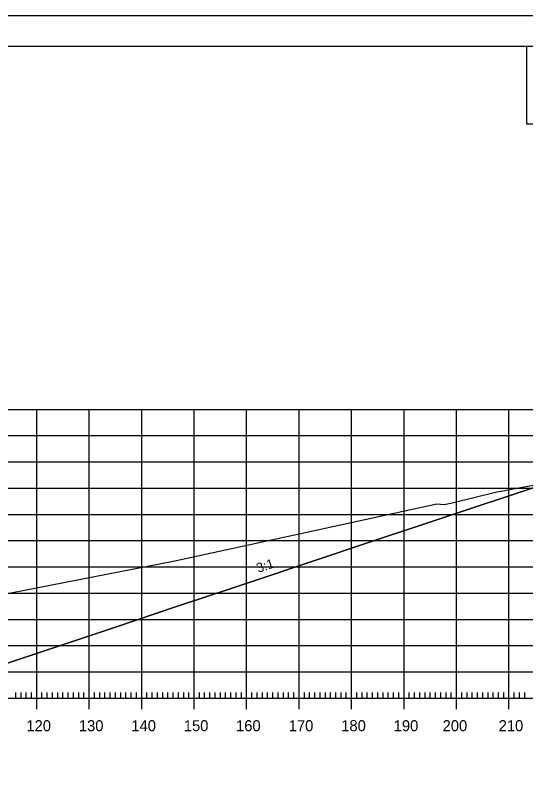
# Model space of a CAD drawing. Extents: x 1322838 to 1324533, y 339903 to 351025.
# Drawn here: x 1323751.5 to 1323848.7, y 344997.1 to 345144.2 of the extents above; entities that cross this region are included whole.
import ezdxf

# ---------------------------------------------------------------- set-up
doc = ezdxf.new("R2010")
doc.units = 0
for name, color, linetype in [('R_Axis', 7, 'Continuous'), ('R_Axis Annot', 7, 'Continuous'), ('R_Border', 7, 'Continuous'), ('R_Exist Surface', 7, 'Continuous'), ('R_Fin Surface', 7, 'Continuous'), ('R_Grid', 7, 'Continuous'), ('R_No Plot', 7, 'Continuous'), ('R_Xsect Slope', 7, 'Continuous')]:
    doc.layers.add(name, color=color, linetype=linetype)

msp = doc.modelspace()

# ---------------------------------------------------------------- linework, layer by layer
at = {"layer": 'R_Axis'}
for p, q in [((1323755.58, 345012.04), (1323755.58, 345016.24)), ((1323765.58, 345012.04), (1323765.58, 345016.24)), ((1323775.58, 345012.04), (1323775.58, 345016.24)), ((1323785.58, 345012.04), (1323785.58, 345016.24)), ((1323795.58, 345012.04), (1323795.58, 345016.24)), ((1323805.58, 345012.04), (1323805.58, 345016.24)), ((1323815.58, 345012.04), (1323815.58, 345016.24)), ((1323825.58, 345012.04), (1323825.58, 345016.24)), ((1323835.58, 345012.04), (1323835.58, 345016.24)), ((1323845.58, 345012.04), (1323845.58, 345016.24)), ((1323495.58, 345014.14), (1323915.58, 345014.14)), ((1323751.58, 345014.14), (1323751.58, 345015.19)), ((1323752.58, 345014.14), (1323752.58, 345015.19)), ((1323753.58, 345014.14), (1323753.58, 345015.19)), ((1323754.58, 345014.14), (1323754.58, 345015.19)), ((1323756.58, 345014.14), (1323756.58, 345015.19)), ((1323757.58, 345014.14), (1323757.58, 345015.19)), ((1323758.58, 345014.14), (1323758.58, 345015.19)), ((1323759.58, 345014.14), (1323759.58, 345015.19)), ((1323760.58, 345014.14), (1323760.58, 345015.19)), ((1323761.58, 345014.14), (1323761.58, 345015.19)), ((1323762.58, 345014.14), (1323762.58, 345015.19)), ((1323763.58, 345014.14), (1323763.58, 345015.19)), ((1323764.58, 345014.14), (1323764.58, 345015.19)), ((1323766.58, 345014.14), (1323766.58, 345015.19)), ((1323767.58, 345014.14), (1323767.58, 345015.19)), ((1323768.58, 345014.14), (1323768.58, 345015.19)), ((1323769.58, 345014.14), (1323769.58, 345015.19)), ((1323770.58, 345014.14), (1323770.58, 345015.19)), ((1323771.58, 345014.14), (1323771.58, 345015.19)), ((1323772.58, 345014.14), (1323772.58, 345015.19)), ((1323773.58, 345014.14), (1323773.58, 345015.19)), ((1323774.58, 345014.14), (1323774.58, 345015.19)), ((1323776.58, 345014.14), (1323776.58, 345015.19)), ((1323777.58, 345014.14), (1323777.58, 345015.19)), ((1323778.58, 345014.14), (1323778.58, 345015.19)), ((1323779.58, 345014.14), (1323779.58, 345015.19)), ((1323780.58, 345014.14), (1323780.58, 345015.19)), ((1323781.58, 345014.14), (1323781.58, 345015.19)), ((1323782.58, 345014.14), (1323782.58, 345015.19)), ((1323783.58, 345014.14), (1323783.58, 345015.19)), ((1323784.58, 345014.14), (1323784.58, 345015.19)), ((1323786.58, 345014.14), (1323786.58, 345015.19)), ((1323787.58, 345014.14), (1323787.58, 345015.19)), ((1323788.58, 345014.14), (1323788.58, 345015.19)), ((1323789.58, 345014.14), (1323789.58, 345015.19)), ((1323790.58, 345014.14), (1323790.58, 345015.19)), ((1323791.58, 345014.14), (1323791.58, 345015.19)), ((1323792.58, 345014.14), (1323792.58, 345015.19)), ((1323793.58, 345014.14), (1323793.58, 345015.19)), ((1323794.58, 345014.14), (1323794.58, 345015.19)), ((1323796.58, 345014.14), (1323796.58, 345015.19)), ((1323797.58, 345014.14), (1323797.58, 345015.19)), ((1323798.58, 345014.14), (1323798.58, 345015.19)), ((1323799.58, 345014.14), (1323799.58, 345015.19)), ((1323800.58, 345014.14), (1323800.58, 345015.19)), ((1323801.58, 345014.14), (1323801.58, 345015.19)), ((1323802.58, 345014.14), (1323802.58, 345015.19)), ((1323803.58, 345014.14), (1323803.58, 345015.19)), ((1323804.58, 345014.14), (1323804.58, 345015.19)), ((1323806.58, 345014.14), (1323806.58, 345015.19)), ((1323807.58, 345014.14), (1323807.58, 345015.19)), ((1323808.58, 345014.14), (1323808.58, 345015.19)), ((1323809.58, 345014.14), (1323809.58, 345015.19)), ((1323810.58, 345014.14), (1323810.58, 345015.19)), ((1323811.58, 345014.14), (1323811.58, 345015.19)), ((1323812.58, 345014.14), (1323812.58, 345015.19)), ((1323813.58, 345014.14), (1323813.58, 345015.19)), ((1323814.58, 345014.14), (1323814.58, 345015.19)), ((1323816.58, 345014.14), (1323816.58, 345015.19)), ((1323817.58, 345014.14), (1323817.58, 345015.19)), ((1323818.58, 345014.14), (1323818.58, 345015.19)), ((1323819.58, 345014.14), (1323819.58, 345015.19)), ((1323820.58, 345014.14), (1323820.58, 345015.19)), ((1323821.58, 345014.14), (1323821.58, 345015.19)), ((1323822.58, 345014.14), (1323822.58, 345015.19)), ((1323823.58, 345014.14), (1323823.58, 345015.19)), ((1323824.58, 345014.14), (1323824.58, 345015.19)), ((1323826.58, 345014.14), (1323826.58, 345015.19)), ((1323827.58, 345014.14), (1323827.58, 345015.19)), ((1323828.58, 345014.14), (1323828.58, 345015.19)), ((1323829.58, 345014.14), (1323829.58, 345015.19)), ((1323830.58, 345014.14), (1323830.58, 345015.19)), ((1323831.58, 345014.14), (1323831.58, 345015.19)), ((1323832.58, 345014.14), (1323832.58, 345015.19)), ((1323833.58, 345014.14), (1323833.58, 345015.19)), ((1323834.58, 345014.14), (1323834.58, 345015.19)), ((1323836.58, 345014.14), (1323836.58, 345015.19)), ((1323837.58, 345014.14), (1323837.58, 345015.19)), ((1323838.58, 345014.14), (1323838.58, 345015.19)), ((1323839.58, 345014.14), (1323839.58, 345015.19)), ((1323840.58, 345014.14), (1323840.58, 345015.19)), ((1323841.58, 345014.14), (1323841.58, 345015.19)), ((1323842.58, 345014.14), (1323842.58, 345015.19)), ((1323843.58, 345014.14), (1323843.58, 345015.19)), ((1323844.58, 345014.14), (1323844.58, 345015.19)), ((1323846.58, 345014.14), (1323846.58, 345015.19)), ((1323847.58, 345014.14), (1323847.58, 345015.19)), ((1323848.58, 345014.14), (1323848.58, 345015.19))]:
    msp.add_line(p, q, dxfattribs=at)
at = {"layer": 'R_Border'}
msp.add_line((1323468.58, 345138.33), (1323942.85, 345138.33), dxfattribs=at)
at = {"layer": 'R_Exist Surface'}
msp.add_lwpolyline([(1323726.8, 345029.53), (1323781.87, 345040.28), (1323808.51, 345046.05), (1323831.82, 345051.17), (1323833.23, 345051.02), (1323834.77, 345051.34), (1323843.24, 345053.41), (1323844.12, 345053.53), (1323852.24, 345055.11)], dxfattribs=at)
at = {"layer": 'R_Fin Surface'}
msp.add_lwpolyline([(1323742.37, 345018.27), (1323756.88, 345023.11), (1323770.56, 345027.67), (1323782.23, 345031.56), (1323793.01, 345035.16), (1323811.6, 345041.35), (1323815.95, 345042.8), (1323850.92, 345054.46), (1323852.37, 345054.94), (1323853.62, 345055.36)], dxfattribs=at)
at = {"layer": 'R_Grid'}
for p, q in [((1323495.58, 345069.14), (1323915.58, 345069.14)), ((1323755.58, 345014.14), (1323755.58, 345069.14)), ((1323765.58, 345014.14), (1323765.58, 345069.14)), ((1323775.58, 345014.14), (1323775.58, 345069.14)), ((1323785.58, 345014.14), (1323785.58, 345069.14)), ((1323795.58, 345014.14), (1323795.58, 345069.14)), ((1323805.58, 345014.14), (1323805.58, 345069.14)), ((1323815.58, 345014.14), (1323815.58, 345069.14)), ((1323825.58, 345014.14), (1323825.58, 345069.14)), ((1323835.58, 345014.14), (1323835.58, 345069.14)), ((1323845.58, 345014.14), (1323845.58, 345069.14)), ((1323495.58, 345064.14), (1323915.58, 345064.14)), ((1323495.58, 345059.14), (1323915.58, 345059.14)), ((1323495.58, 345054.14), (1323915.58, 345054.14)), ((1323495.58, 345049.14), (1323915.58, 345049.14)), ((1323495.58, 345044.14), (1323915.58, 345044.14)), ((1323495.58, 345039.14), (1323915.58, 345039.14)), ((1323495.58, 345034.14), (1323915.58, 345034.14)), ((1323495.58, 345029.14), (1323915.58, 345029.14)), ((1323495.58, 345024.14), (1323915.58, 345024.14)), ((1323495.58, 345019.14), (1323915.58, 345019.14)), ((1323495.58, 345014.14), (1323915.58, 345014.14))]:
    msp.add_line(p, q, dxfattribs=at)
at = {"layer": 'R_No Plot'}
msp.add_line((1323449.98, 345144.17), (1323949.98, 345144.17), dxfattribs=at)
for points in [[(1323449.97, 345144.17), (1323949.98, 345144.17), (1323949.98, 344824.16), (1323449.97, 344824.16)], [(1323819.46, 345138.33), (1323848.89, 345138.33), (1323848.89, 345123.51), (1323873.06, 345123.51), (1323907.86, 345123.51), (1323907.86, 345074.5), (1323942.67, 345074.5), (1323942.85, 344830.14), (1323468.58, 344830.14), (1323468.58, 345138.33)], [(1323715.5, 345027.23), (1323716.49, 345027.59), (1323726.8, 345029.53), (1323781.87, 345040.28), (1323808.51, 345046.05), (1323831.82, 345051.17), (1323833.23, 345051.02), (1323834.77, 345051.34), (1323843.24, 345053.41), (1323844.12, 345053.53), (1323852.24, 345055.11), (1323853.12, 345055.31), (1323853.62, 345055.36), (1323852.37, 345054.94), (1323850.92, 345054.46), (1323815.95, 345042.8), (1323811.6, 345041.35), (1323793.01, 345035.16), (1323782.23, 345031.56), (1323770.56, 345027.67), (1323756.88, 345023.11), (1323742.37, 345018.27), (1323728.06, 345023.04)]]:
    msp.add_lwpolyline(points, close=True, dxfattribs=at)

# ---------------------------------------------------------------- texts
at = {"layer": 'R_Axis Annot'}
for s, p in [('120', (1323753.61, 345007.84)), ('130', (1323763.61, 345007.84)), ('140', (1323773.61, 345007.84)), ('150', (1323783.61, 345007.84)), ('160', (1323793.56, 345007.84)), ('170', (1323803.61, 345007.84)), ('180', (1323813.61, 345007.84)), ('190', (1323823.61, 345007.84)), ('200', (1323832.93, 345007.84)), ('210', (1323843.61, 345007.84))]:
    msp.add_text(s, height=2.1, dxfattribs=at).set_placement(p)
at = {"layer": 'R_Xsect Slope'}
msp.add_text('3:1', height=1.8, rotation=18.435, dxfattribs=at).set_placement((1323797.8, 345037.99))

doc.saveas('drawing.dxf')
